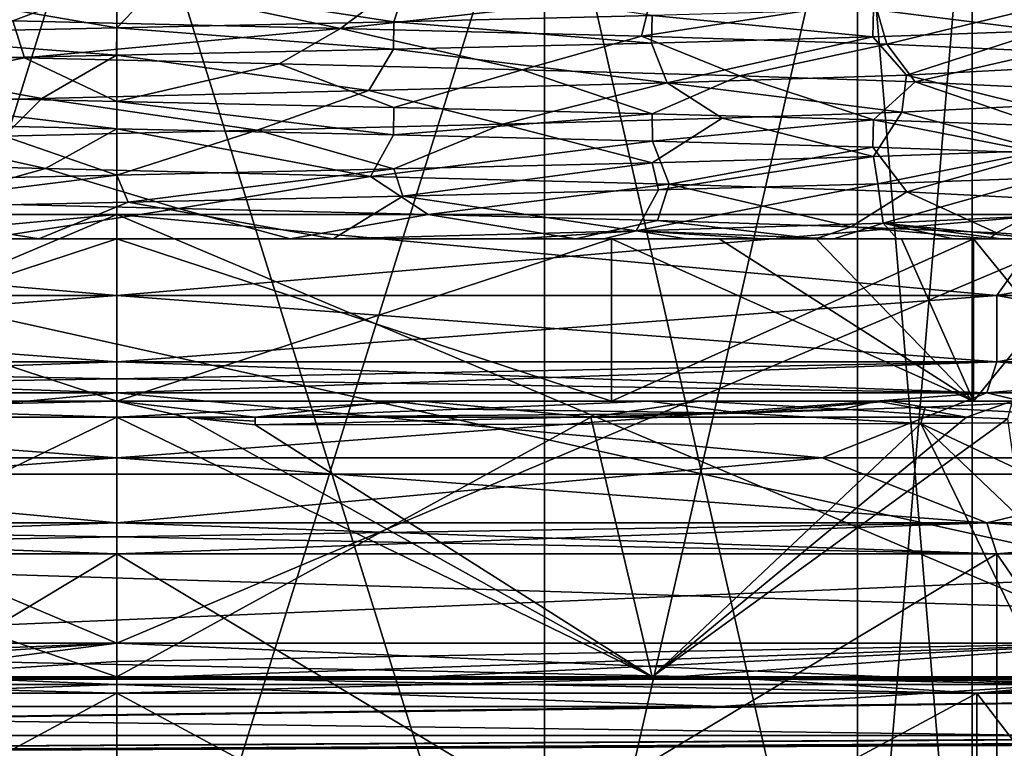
# Model space of a CAD drawing. Header units: metres. Extents: x -205 to 205, y -82 to 82.
# Tile 328 of 426: x 130 to 142, y -41 to -32. Entities that reach past the tile are written whole.
import ezdxf

# ---------------------------------------------------------------- set-up
doc = ezdxf.new("R2010")
doc.units = ezdxf.units.M
doc.layers.add('solid_PRT0003', color=7, linetype='CONTINUOUS')

msp = doc.modelspace()

# ---------------------------------------------------------------- linework, layer by layer
at = {"layer": 'solid_PRT0003'}
for points in [[(0, -75), (0, 75), (200, 75)], [(200, -75), (0, -75), (200, 75)], [(88.489235, -37.5, 108.5), (173.489243, 37.5, 108.5), (88.489235, 37.5, 108.5)], [(88.489235, -37.5, 108.5), (173.489243, -37.5, 108.5), (173.489243, 37.5, 108.5)], [(172.061722, -37.5, 108.410858), (89.916756, -37.5, 108.410858), (89.916756, 37.5, 108.410858)], [(172.061722, 37.5, 108.410858), (172.061722, -37.5, 108.410858), (89.916756, 37.5, 108.410858)], [(125.714264, -45.910858, 33.636581), (125.714233, -28.985565, 33.636566), (130.989243, -28.985565, 35.049999)], [(130.989243, -45.910858, 13.95), (130.989243, -28.985565, 13.95), (125.714233, -28.985565, 15.363432)], [(130.989243, -45.910858, 13.95), (125.714233, -28.985565, 15.363432), (125.714264, -45.910858, 15.363419)], [(125.714264, -45.910858, 33.636581), (130.989243, -28.985565, 35.049999), (130.989243, -45.910858, 35.049999)], [(130.989243, -45.910858, 35.049999), (130.989243, -28.985565, 35.049999), (136.264236, -28.985565, 33.636566)], [(130.989243, -45.910858, 35.049999), (136.264236, -28.985565, 33.636566), (136.264206, -45.910858, 33.636581)], [(136.264206, -45.910858, 15.363419), (136.264236, -28.985565, 15.363432), (130.989243, -28.985565, 13.95)], [(136.264206, -45.910858, 15.363419), (130.989243, -28.985565, 13.95), (130.989243, -45.910858, 13.95)], [(136.264206, -45.910858, 33.636581), (136.264236, -28.985565, 33.636566), (140.125809, -28.985565, 29.775)], [(136.264206, -45.910858, 33.636581), (140.125809, -28.985565, 29.775), (140.125824, -45.910858, 29.774971)], [(140.125824, -45.910858, 19.225029), (136.264236, -28.985565, 15.363432), (136.264206, -45.910858, 15.363419)], [(140.125824, -45.910858, 19.225029), (140.125809, -28.985565, 19.225), (136.264236, -28.985565, 15.363432)], [(140.125824, -45.910858, 29.774971), (140.125809, -28.985565, 29.775), (141.53923, -28.985565, 24.5)], [(141.53923, -45.910858, 24.5), (141.53923, -28.985565, 24.5), (140.125809, -28.985565, 19.225)], [(140.125824, -45.910858, 19.225029), (141.53923, -45.910858, 24.5), (140.125809, -28.985565, 19.225)], [(140.125824, -45.910858, 29.774971), (141.53923, -28.985565, 24.5), (141.53923, -45.910858, 24.5)], [(129.70401, -31.912537, 12.350619), (127.580261, -31.354855, 11.747789), (130.987823, -31.43063, 11.3)], [(133.745316, -32.006844, 12.596881), (129.70401, -31.912537, 12.350619), (130.987823, -31.43063, 11.3)], [(133.745316, -32.006844, 12.596881), (130.987823, -31.43063, 11.3), (134.410751, -31.5058, 11.751146)], [(131.486572, -31.477261, 36.707851), (134.405502, -31.924608, 37.250259), (134.576492, -31.402189, 36.177925)], [(134.576492, -31.402189, 36.177925), (134.405502, -31.924608, 37.250259), (137.589294, -31.848928, 35.931499)], [(128.37735, -31.550295, 36.433857), (127.572983, -32.075806, 37.250263), (130.989243, -32.000244, 37.700001)], [(128.37735, -31.550295, 36.433857), (130.989243, -32.000244, 37.700001), (131.486572, -31.477261, 36.707851)], [(131.486572, -31.477261, 36.707851), (130.989243, -32.000244, 37.700001), (134.405502, -31.924608, 37.250259)], [(133.745316, -32.006844, 12.596881), (134.410751, -31.5058, 11.751146), (137.588135, -31.581991, 13.067825)], [(137.45871, -32.103718, 14.137208), (133.745316, -32.006844, 12.596881), (137.588135, -31.581991, 13.067825)], [(137.45871, -32.103718, 14.137208), (137.588135, -31.581991, 13.067825), (140.329224, -31.656897, 15.172376)], [(140.486755, -32.199783, 16.815599), (137.45871, -32.103718, 14.137208), (140.329224, -31.656897, 15.172376)], [(142.41687, -32.036114, 31.106749), (142.420761, -31.697821, 31.100018), (140.323151, -31.773321, 33.833702)], [(140.486755, -32.199783, 16.815599), (140.329224, -31.656897, 15.172376), (142.416336, -31.733171, 17.892321)], [(112.489235, -31.799999, 6), (112.489235, -40, 6), (149.489243, -40, 6)], [(149.489243, -31.799999, 6), (112.489235, -31.799999, 6), (149.489243, -40, 6)], [(140.312927, -32.110252, 33.843918), (140.323151, -31.773321, 33.833702), (137.589294, -31.848928, 35.931499)], [(140.312927, -32.110252, 33.843918), (142.41687, -32.036114, 31.106749), (140.323151, -31.773321, 33.833702)], [(142.473007, -32.293854, 20.327927), (140.486755, -32.199783, 16.815599), (142.416336, -31.733171, 17.892321)], [(129.849396, -32.368473, 12.336259), (126.798607, -32.294445, 13.024166), (129.70401, -31.912537, 12.350619)], [(129.849396, -32.368473, 12.336259), (129.70401, -31.912537, 12.350619), (133.745316, -32.006844, 12.596881)], [(134.402145, -32.261166, 37.25116), (134.405502, -31.924608, 37.250259), (130.989243, -32.000244, 37.700001)], [(134.402145, -32.261166, 37.25116), (137.581726, -32.187355, 35.935867), (134.405502, -31.924608, 37.250259)], [(137.581726, -32.187355, 35.935867), (137.589294, -31.848928, 35.931499), (134.405502, -31.924608, 37.250259)], [(137.581726, -32.187355, 35.935867), (140.312927, -32.110252, 33.843918), (137.589294, -31.848928, 35.931499)], [(130.982483, -32.338478, 37.699997), (130.989243, -32.000244, 37.700001), (127.572983, -32.075806, 37.250263)], [(132.991547, -32.443092, 12.447803), (129.849396, -32.368473, 12.336259), (133.745316, -32.006844, 12.596881)], [(130.982483, -32.338478, 37.699997), (134.402145, -32.261166, 37.25116), (130.989243, -32.000244, 37.700001)], [(135.987305, -32.516933, 13.352447), (132.991547, -32.443092, 12.447803), (133.745316, -32.006844, 12.596881)], [(135.987305, -32.516933, 13.352447), (133.745316, -32.006844, 12.596881), (137.45871, -32.103718, 14.137208)], [(140.72966, -32.582081, 31.87616), (142.41687, -32.036114, 31.106749), (140.312927, -32.110252, 33.843918)], [(140.72966, -32.582081, 31.87616), (142.600067, -32.486832, 28.299412), (142.41687, -32.036114, 31.106749)], [(127.567184, -32.412399, 37.248711), (130.982483, -32.338478, 37.699997), (127.572983, -32.075806, 37.250263)], [(138.667984, -32.592052, 14.996891), (135.987305, -32.516933, 13.352447), (137.45871, -32.103718, 14.137208)], [(138.667984, -32.592052, 14.996891), (137.45871, -32.103718, 14.137208), (140.486755, -32.199783, 16.815599)], [(137.777557, -32.679829, 34.657295), (140.312927, -32.110252, 33.843918), (137.581726, -32.187355, 35.935867)], [(137.777557, -32.679829, 34.657295), (140.72966, -32.582081, 31.87616), (140.312927, -32.110252, 33.843918)], [(129.849396, -32.368473, 12.336259), (127.572968, -32.831619, 11.749742), (126.798607, -32.294445, 13.024166)], [(134.097534, -32.774513, 36.314423), (134.402145, -32.261166, 37.25116), (130.982483, -32.338478, 37.699997)], [(134.097534, -32.774513, 36.314423), (137.777557, -32.679829, 34.657295), (134.402145, -32.261166, 37.25116)], [(137.777557, -32.679829, 34.657295), (137.581726, -32.187355, 35.935867), (134.402145, -32.261166, 37.25116)], [(140.835754, -32.665871, 17.268919), (138.667984, -32.592052, 14.996891), (140.486755, -32.199783, 16.815599)], [(140.835754, -32.665871, 17.268919), (140.486755, -32.199783, 16.815599), (142.473007, -32.293854, 20.327927)], [(142.356461, -32.741123, 20.020506), (140.835754, -32.665871, 17.268919), (142.473007, -32.293854, 20.327927)], [(126.115158, -32.967506, 35.702805), (130.062393, -32.871185, 36.682831), (127.567184, -32.412399, 37.248711)], [(130.062393, -32.871185, 36.682831), (130.982483, -32.338478, 37.699997), (127.567184, -32.412399, 37.248711)], [(129.849396, -32.368473, 12.336259), (130.989227, -32.907246, 11.3), (127.572968, -32.831619, 11.749742)], [(132.991547, -32.443092, 12.447803), (130.989227, -32.907246, 11.3), (129.849396, -32.368473, 12.336259)], [(130.062393, -32.871185, 36.682831), (134.097534, -32.774513, 36.314423), (130.982483, -32.338478, 37.699997)], [(132.991547, -32.443092, 12.447803), (134.405487, -32.9828, 11.749737), (130.989227, -32.907246, 11.3)], [(135.987305, -32.516933, 13.352447), (134.405487, -32.9828, 11.749737), (132.991547, -32.443092, 12.447803)], [(135.987305, -32.516933, 13.352447), (137.589294, -33.0583, 13.068496), (134.405487, -32.9828, 11.749737)], [(138.667984, -32.592052, 14.996891), (137.589294, -33.0583, 13.068496), (135.987305, -32.516933, 13.352447)], [(142.249893, -32.963512, 29.23658), (142.600067, -32.486832, 28.299412), (140.72966, -32.582081, 31.87616)], [(138.667984, -32.592052, 14.996891), (140.323166, -33.133827, 15.166305), (137.589294, -33.0583, 13.068496)], [(140.671509, -33.038967, 31.952236), (140.72966, -32.582081, 31.87616), (137.777557, -32.679829, 34.657295)], [(140.835754, -32.665871, 17.268919), (140.323166, -33.133827, 15.166305), (138.667984, -32.592052, 14.996891)], [(140.835754, -32.665871, 17.268919), (142.420761, -33.20945, 17.89999), (140.323166, -33.133827, 15.166305)], [(140.671509, -33.038967, 31.952236), (142.249893, -32.963512, 29.23658), (140.72966, -32.582081, 31.87616)], [(142.356461, -32.741123, 20.020506), (142.420761, -33.20945, 17.89999), (140.835754, -32.665871, 17.268919)], [(132.719284, -33.261082, 36.593395), (134.097534, -32.774513, 36.314423), (130.062393, -32.871185, 36.682831)], [(132.719284, -33.261082, 36.593395), (135.746506, -33.187466, 35.753742), (134.097534, -32.774513, 36.314423)], [(135.746506, -33.187466, 35.753742), (137.777557, -32.679829, 34.657295), (134.097534, -32.774513, 36.314423)], [(135.746506, -33.187466, 35.753742), (138.453323, -33.1124, 34.170925), (137.777557, -32.679829, 34.657295)], [(138.453323, -33.1124, 34.170925), (140.671509, -33.038967, 31.952236), (137.777557, -32.679829, 34.657295)], [(129.596771, -33.33572, 36.638077), (130.062393, -32.871185, 36.682831), (126.115158, -32.967506, 35.702805)], [(130.98764, -33.244404, 11.3), (127.562485, -33.168484, 11.752555), (127.572968, -32.831619, 11.749742)], [(130.98764, -33.244404, 11.3), (127.572968, -32.831619, 11.749742), (130.989227, -32.907246, 11.3)], [(129.596771, -33.33572, 36.638077), (132.719284, -33.261082, 36.593395), (130.062393, -32.871185, 36.682831)], [(134.399048, -33.319916, 11.748012), (130.98764, -33.244404, 11.3), (130.989227, -32.907246, 11.3)], [(134.399048, -33.319916, 11.748012), (130.989227, -32.907246, 11.3), (134.405487, -32.9828, 11.749737)], [(134.399048, -33.319916, 11.748012), (134.405487, -32.9828, 11.749737), (137.589294, -33.0583, 13.068496)], [(140.671509, -33.038967, 31.952236), (142.420761, -33.511799, 31.100018), (142.249893, -32.963512, 29.23658)], [(137.594055, -33.395546, 13.071251), (134.399048, -33.319916, 11.748012), (137.589294, -33.0583, 13.068496)], [(135.746506, -33.187466, 35.753742), (137.589294, -33.662949, 35.931503), (138.453323, -33.1124, 34.170925)], [(137.594055, -33.395546, 13.071251), (137.589294, -33.0583, 13.068496), (140.323166, -33.133827, 15.166305)], [(138.453323, -33.1124, 34.170925), (137.589294, -33.662949, 35.931503), (140.323151, -33.587318, 33.833702)], [(140.312973, -33.471119, 15.156124), (137.594055, -33.395546, 13.071251), (140.323166, -33.133827, 15.166305)], [(138.453323, -33.1124, 34.170925), (140.323151, -33.587318, 33.833702), (140.671509, -33.038967, 31.952236)], [(142.41922, -33.546345, 17.897327), (140.312973, -33.471119, 15.156124), (140.323166, -33.133827, 15.166305)], [(140.671509, -33.038967, 31.952236), (140.323151, -33.587318, 33.833702), (142.420761, -33.511799, 31.100018)], [(142.41922, -33.546345, 17.897327), (140.323166, -33.133827, 15.166305), (142.420761, -33.20945, 17.89999)], [(130.108688, -33.734745, 12.314536), (126.185829, -33.640736, 13.267649), (127.562485, -33.168484, 11.752555)], [(130.108688, -33.734745, 12.314536), (127.562485, -33.168484, 11.752555), (130.98764, -33.244404, 11.3)], [(129.596771, -33.33572, 36.638077), (130.989243, -33.814247, 37.700001), (132.719284, -33.261082, 36.593395)], [(134.115555, -33.830494, 12.688782), (130.108688, -33.734745, 12.314536), (130.98764, -33.244404, 11.3)], [(134.115555, -33.830494, 12.688782), (130.98764, -33.244404, 11.3), (134.399048, -33.319916, 11.748012)], [(132.719284, -33.261082, 36.593395), (130.989243, -33.814247, 37.700001), (134.405502, -33.738628, 37.250259)], [(132.719284, -33.261082, 36.593395), (134.405502, -33.738628, 37.250259), (135.746506, -33.187466, 35.753742)], [(135.746506, -33.187466, 35.753742), (134.405502, -33.738628, 37.250259), (137.589294, -33.662949, 35.931503)], [(129.596771, -33.33572, 36.638077), (127.572975, -33.88979, 37.250259), (130.989243, -33.814247, 37.700001)], [(134.115555, -33.830494, 12.688782), (134.399048, -33.319916, 11.748012), (137.594055, -33.395546, 13.071251)], [(137.798798, -33.927647, 14.357483), (134.115555, -33.830494, 12.688782), (137.594055, -33.395546, 13.071251)], [(137.798798, -33.927647, 14.357483), (137.594055, -33.395546, 13.071251), (140.312973, -33.471119, 15.156124)], [(140.733109, -34.022102, 17.130375), (137.798798, -33.927647, 14.357483), (140.312973, -33.471119, 15.156124)], [(140.733109, -34.022102, 17.130375), (140.312973, -33.471119, 15.156124), (142.41922, -33.546345, 17.897327)], [(140.374527, -33.92387, 33.782047), (142.420761, -33.511799, 31.100018), (140.323151, -33.587318, 33.833702)], [(140.374527, -33.92387, 33.782047), (142.440018, -33.84763, 31.066559), (142.420761, -33.511799, 31.100018)], [(128.619232, -34.153622, 12.513922), (126.185829, -33.640736, 13.267649), (130.108688, -33.734745, 12.314536)], [(137.670868, -33.997482, 35.884014), (140.323151, -33.587318, 33.833702), (137.589294, -33.662949, 35.931503)], [(137.670868, -33.997482, 35.884014), (140.374527, -33.92387, 33.782047), (140.323151, -33.587318, 33.833702)], [(142.607849, -34.119068, 20.719742), (140.733109, -34.022102, 17.130375), (142.41922, -33.546345, 17.897327)], [(131.749985, -34.227093, 12.307425), (128.619232, -34.153622, 12.513922), (130.108688, -33.734745, 12.314536)], [(131.749985, -34.227093, 12.307425), (130.108688, -33.734745, 12.314536), (134.115555, -33.830494, 12.688782)], [(131.125656, -34.147682, 37.699295), (134.405502, -33.738628, 37.250259), (130.989243, -33.814247, 37.700001)], [(131.125656, -34.147682, 37.699295), (134.517197, -34.074196, 37.219807), (134.405502, -33.738628, 37.250259)], [(134.517197, -34.074196, 37.219807), (137.589294, -33.662949, 35.931503), (134.405502, -33.738628, 37.250259)], [(134.517197, -34.074196, 37.219807), (137.670868, -33.997482, 35.884014), (137.589294, -33.662949, 35.931503)], [(127.728485, -34.224403, 37.290916), (130.989243, -33.814247, 37.700001), (127.572975, -33.88979, 37.250259)], [(127.728485, -34.224403, 37.290916), (131.125656, -34.147682, 37.699295), (130.989243, -33.814247, 37.700001)], [(134.826553, -34.302345, 12.900087), (131.749985, -34.227093, 12.307425), (134.115555, -33.830494, 12.688782)], [(134.826553, -34.302345, 12.900087), (134.115555, -33.830494, 12.688782), (137.798798, -33.927647, 14.357483)], [(140.441956, -34.40789, 32.241421), (142.440018, -33.84763, 31.066559), (140.374527, -33.92387, 33.782047)], [(140.441956, -34.40789, 32.241421), (142.455704, -34.311371, 28.715206), (142.440018, -33.84763, 31.066559)], [(137.39447, -34.503281, 34.903049), (137.670868, -33.997482, 35.884014), (134.517197, -34.074196, 37.219807)], [(137.657715, -34.375839, 14.264253), (134.826553, -34.302345, 12.900087), (137.798798, -33.927647, 14.357483)], [(137.39447, -34.503281, 34.903049), (140.374527, -33.92387, 33.782047), (137.670868, -33.997482, 35.884014)], [(137.39447, -34.503281, 34.903049), (140.441956, -34.40789, 32.241421), (140.374527, -33.92387, 33.782047)], [(140.046509, -34.450958, 16.299755), (137.657715, -34.375839, 14.264253), (137.798798, -33.927647, 14.357483)], [(140.046509, -34.450958, 16.299755), (137.798798, -33.927647, 14.357483), (140.733109, -34.022102, 17.130375)], [(133.656433, -34.599926, 36.423496), (134.517197, -34.074196, 37.219807), (131.125656, -34.147682, 37.699295)], [(133.656433, -34.599926, 36.423496), (137.39447, -34.503281, 34.903049), (134.517197, -34.074196, 37.219807)], [(141.838333, -34.5247, 18.883907), (140.046509, -34.450958, 16.299755), (140.733109, -34.022102, 17.130375)], [(141.838333, -34.5247, 18.883907), (140.733109, -34.022102, 17.130375), (142.607849, -34.119068, 20.719742)], [(142.912735, -34.599926, 21.832804), (141.838333, -34.5247, 18.883907), (142.607849, -34.119068, 20.719742)], [(126.416275, -34.599926, 36.182625), (130.024216, -34.599926, 36.843487), (127.728485, -34.224403, 37.290916)], [(130.024216, -34.599926, 36.843487), (131.125656, -34.147682, 37.699295), (127.728485, -34.224403, 37.290916)], [(129.340012, -34.599926, 11.56713), (128.619232, -34.153622, 12.513922), (131.749985, -34.227093, 12.307425)], [(129.340012, -34.599926, 11.56713), (131.749985, -34.227093, 12.307425), (133.124405, -34.599926, 11.803398)], [(130.024216, -34.599926, 36.843487), (133.656433, -34.599926, 36.423496), (131.125656, -34.147682, 37.699295)], [(133.124405, -34.599926, 11.803398), (131.749985, -34.227093, 12.307425), (134.826553, -34.302345, 12.900087)], [(118.473389, -34.299999, 11.984265), (130.989243, -34.299999, 6.8), (118.473442, -39.58485, 11.98421)], [(130.989243, -34.299999, 8.15), (130.989243, -34.299999, 6.8), (118.473389, -34.299999, 11.984265)], [(119.428017, -34.299999, 12.938831), (130.989243, -34.299999, 8.15), (118.473389, -34.299999, 11.984265)], [(118.473404, -34.299999, 37.015751), (118.473442, -39.58485, 37.015789), (130.989243, -39.58485, 42.200001)], [(118.473404, -34.299999, 37.015751), (130.989243, -39.58485, 42.200001), (130.989243, -34.299999, 42.200001)], [(119.428017, -34.299999, 36.061169), (118.473404, -34.299999, 37.015751), (130.989243, -34.299999, 42.200001)], [(130.989243, -34.299999, 6.8), (130.989243, -39.58485, 6.8), (118.473442, -39.58485, 11.98421)], [(119.428017, -34.299999, 36.061169), (130.989243, -34.299999, 42.200001), (130.989243, -34.299999, 40.849998)], [(120.135155, -35.299999, 35.354095), (119.428017, -34.299999, 36.061169), (130.989243, -34.299999, 40.849998)], [(130.989243, -35.299999, 9.15), (130.989243, -34.299999, 8.15), (119.428017, -34.299999, 12.938831)], [(120.135155, -35.299999, 13.645904), (130.989243, -35.299999, 9.15), (119.428017, -34.299999, 12.938831)], [(130.989243, -35.299999, 39.849998), (120.135155, -35.299999, 35.354095), (130.989243, -34.299999, 40.849998)], [(143.505066, -34.299999, 11.98425), (143.50502, -39.58485, 11.98421), (130.989243, -39.58485, 6.8)], [(130.989243, -34.299999, 6.8), (143.505066, -34.299999, 11.98425), (130.989243, -39.58485, 6.8)], [(130.989243, -34.299999, 42.200001), (130.989243, -39.58485, 42.200001), (143.50502, -39.58485, 37.015789)], [(143.505081, -34.299999, 37.015736), (130.989243, -34.299999, 42.200001), (143.50502, -39.58485, 37.015789)], [(130.989243, -34.299999, 40.849998), (130.989243, -34.299999, 42.200001), (143.505081, -34.299999, 37.015736)], [(142.550461, -34.299999, 36.061169), (130.989243, -34.299999, 40.849998), (143.505081, -34.299999, 37.015736)], [(142.550461, -34.299999, 12.938831), (143.505066, -34.299999, 11.98425), (130.989243, -34.299999, 6.8)], [(130.989243, -34.299999, 8.15), (142.550461, -34.299999, 12.938831), (130.989243, -34.299999, 6.8)], [(130.989243, -35.299999, 39.849998), (130.989243, -34.299999, 40.849998), (142.550461, -34.299999, 36.061169)], [(141.843323, -35.299999, 35.354095), (130.989243, -35.299999, 39.849998), (142.550461, -34.299999, 36.061169)], [(141.843323, -35.299999, 13.645904), (142.550461, -34.299999, 12.938831), (130.989243, -34.299999, 8.15)], [(141.843323, -35.299999, 13.645904), (130.989243, -34.299999, 8.15), (130.989243, -35.299999, 9.15)], [(133.124405, -34.599926, 11.803398), (134.826553, -34.302345, 12.900087), (136.645264, -34.599926, 13.116133)], [(136.645264, -34.599926, 13.116133), (134.826553, -34.302345, 12.900087), (137.657715, -34.375839, 14.264253)], [(142.384598, -34.599926, 28.903423), (142.455704, -34.311371, 28.715206), (140.441956, -34.40789, 32.241421)], [(141.843323, -35.299999, 35.354095), (142.550461, -34.299999, 36.061169), (147.339233, -34.299999, 24.5)], [(141.843323, -35.299999, 35.354095), (147.339233, -34.299999, 24.5), (146.339233, -35.299999, 24.5)], [(146.339233, -35.299999, 24.5), (142.550461, -34.299999, 12.938831), (141.843323, -35.299999, 13.645904)], [(136.645264, -34.599926, 13.116133), (137.657715, -34.375839, 14.264253), (139.604095, -34.599926, 15.377248)], [(139.831009, -34.599926, 32.931564), (140.441956, -34.40789, 32.241421), (137.39447, -34.503281, 34.903049)], [(139.604095, -34.599926, 15.377248), (137.657715, -34.375839, 14.264253), (140.046509, -34.450958, 16.299755)], [(139.604095, -34.599926, 15.377248), (140.046509, -34.450958, 16.299755), (141.750244, -34.599926, 18.372908)], [(139.831009, -34.599926, 32.931564), (140.615021, -34.599926, 32.025101), (140.441956, -34.40789, 32.241421)], [(141.750244, -34.599926, 18.372908), (140.046509, -34.450958, 16.299755), (141.838333, -34.5247, 18.883907)], [(141.896378, -34.599926, 30.00219), (142.384598, -34.599926, 28.903423), (140.441956, -34.40789, 32.241421)], [(141.30452, -34.599926, 31.046457), (141.896378, -34.599926, 30.00219), (140.441956, -34.40789, 32.241421)], [(140.615021, -34.599926, 32.025101), (141.30452, -34.599926, 31.046457), (140.441956, -34.40789, 32.241421)], [(130.989227, -34.599926, 12.3), (124.889252, -34.599926, 13.934477), (129.340012, -34.599926, 11.56713)], [(124.889252, -36.599926, 35.065525), (130.989227, -36.599926, 36.700001), (124.889275, -34.599926, 35.065536)], [(124.889275, -36.599926, 13.934464), (124.889252, -34.599926, 13.934477), (130.989227, -34.599926, 12.3)], [(124.889275, -34.599926, 35.065536), (130.989243, -34.599926, 36.700001), (126.416275, -34.599926, 36.182625)], [(130.989227, -36.599926, 36.700001), (130.989243, -34.599926, 36.700001), (124.889275, -34.599926, 35.065536)], [(130.989243, -36.599926, 12.3), (124.889275, -36.599926, 13.934464), (130.989227, -34.599926, 12.3)], [(130.989243, -34.599926, 36.700001), (130.024216, -34.599926, 36.843487), (126.416275, -34.599926, 36.182625)], [(130.989227, -34.599926, 12.3), (129.340012, -34.599926, 11.56713), (133.124405, -34.599926, 11.803398)], [(130.989243, -34.599926, 36.700001), (133.656433, -34.599926, 36.423496), (130.024216, -34.599926, 36.843487)], [(130.989227, -34.599926, 12.3), (133.124405, -34.599926, 11.803398), (136.645264, -34.599926, 13.116133)], [(137.089188, -34.599926, 13.934464), (130.989227, -34.599926, 12.3), (136.645264, -34.599926, 13.116133)], [(130.989227, -36.599926, 36.700001), (137.089188, -36.599926, 35.065536), (130.989243, -34.599926, 36.700001)], [(130.989243, -36.599926, 12.3), (130.989227, -34.599926, 12.3), (137.089188, -34.599926, 13.934464)], [(130.989243, -34.599926, 36.700001), (137.089218, -34.599926, 35.065525), (133.656433, -34.599926, 36.423496)], [(137.089188, -36.599926, 35.065536), (137.089218, -34.599926, 35.065525), (130.989243, -34.599926, 36.700001)], [(137.089218, -36.599926, 13.934477), (130.989243, -36.599926, 12.3), (137.089188, -34.599926, 13.934464)], [(135.922379, -34.599926, 35.677975), (137.39447, -34.503281, 34.903049), (133.656433, -34.599926, 36.423496)], [(137.089218, -34.599926, 35.065525), (135.922379, -34.599926, 35.677975), (133.656433, -34.599926, 36.423496)], [(135.922379, -34.599926, 35.677975), (136.994385, -34.599926, 35.139515), (137.39447, -34.503281, 34.903049)], [(137.089218, -34.599926, 35.065525), (136.994385, -34.599926, 35.139515), (135.922379, -34.599926, 35.677975)], [(137.089188, -34.599926, 13.934464), (136.645264, -34.599926, 13.116133), (139.604095, -34.599926, 15.377248)], [(136.994385, -34.599926, 35.139515), (138.010071, -34.599926, 34.497318), (137.39447, -34.503281, 34.903049)], [(137.089218, -34.599926, 35.065525), (138.010071, -34.599926, 34.497318), (136.994385, -34.599926, 35.139515)], [(141.554703, -34.599926, 18.399931), (137.089188, -34.599926, 13.934464), (139.604095, -34.599926, 15.377248)], [(137.089188, -36.599926, 35.065536), (141.554703, -36.599926, 30.600069), (137.089218, -34.599926, 35.065525)], [(137.089218, -36.599926, 13.934477), (137.089188, -34.599926, 13.934464), (141.554703, -34.599926, 18.399931)], [(137.089218, -34.599926, 35.065525), (138.416229, -34.599926, 34.178829), (138.010071, -34.599926, 34.497318)], [(141.554703, -36.599926, 30.600069), (138.416229, -34.599926, 34.178829), (137.089218, -34.599926, 35.065525)], [(141.554703, -36.599926, 18.399952), (137.089218, -36.599926, 13.934477), (141.554703, -34.599926, 18.399931)], [(138.959244, -34.599926, 33.75856), (139.831009, -34.599926, 32.931564), (137.39447, -34.503281, 34.903049)], [(138.010071, -34.599926, 34.497318), (138.959244, -34.599926, 33.75856), (137.39447, -34.503281, 34.903049)], [(138.416229, -34.599926, 34.178829), (138.959244, -34.599926, 33.75856), (138.010071, -34.599926, 34.497318)], [(138.416229, -34.599926, 34.178829), (139.616058, -34.599926, 33.126587), (138.959244, -34.599926, 33.75856)], [(141.554703, -36.599926, 30.600069), (139.616058, -34.599926, 33.126587), (138.416229, -34.599926, 34.178829)], [(139.616058, -34.599926, 33.126587), (139.831009, -34.599926, 32.931564), (138.959244, -34.599926, 33.75856)], [(141.554703, -34.599926, 18.399931), (139.604095, -34.599926, 15.377248), (141.750244, -34.599926, 18.372908)], [(139.616058, -34.599926, 33.126587), (140.668167, -34.599926, 31.926868), (139.831009, -34.599926, 32.931564)], [(141.554703, -36.599926, 30.600069), (140.668167, -34.599926, 31.926868), (139.616058, -34.599926, 33.126587)], [(140.668167, -34.599926, 31.926868), (140.615021, -34.599926, 32.025101), (139.831009, -34.599926, 32.931564)], [(140.668167, -34.599926, 31.926868), (141.30452, -34.599926, 31.046457), (140.615021, -34.599926, 32.025101)], [(140.668167, -34.599926, 31.926868), (141.554703, -34.599926, 30.600048), (141.30452, -34.599926, 31.046457)], [(141.554703, -36.599926, 30.600069), (141.554703, -34.599926, 30.600048), (140.668167, -34.599926, 31.926868)], [(141.554703, -34.599926, 30.600048), (141.896378, -34.599926, 30.00219), (141.30452, -34.599926, 31.046457)], [(141.554703, -34.599926, 18.399931), (141.750244, -34.599926, 18.372908), (142.912735, -34.599926, 21.832804)], [(141.554703, -34.599926, 18.399931), (142.912735, -34.599926, 21.832804), (143.18924, -34.599926, 24.5)], [(141.554703, -34.599926, 30.600048), (142.260529, -34.599926, 29.1688), (141.896378, -34.599926, 30.00219)], [(141.554703, -36.599926, 18.399952), (141.554703, -34.599926, 18.399931), (143.18924, -34.599926, 24.5)], [(141.554703, -36.599926, 18.399952), (143.18924, -34.599926, 24.5), (143.18924, -36.599926, 24.5)], [(143.18924, -36.599926, 24.5), (142.260529, -34.599926, 29.1688), (141.554703, -34.599926, 30.600048)], [(141.554703, -36.599926, 30.600069), (143.18924, -36.599926, 24.5), (141.554703, -34.599926, 30.600048)], [(141.750244, -34.599926, 18.372908), (141.838333, -34.5247, 18.883907), (142.912735, -34.599926, 21.832804)], [(142.260529, -34.599926, 29.1688), (142.384598, -34.599926, 28.903423), (141.896378, -34.599926, 30.00219)], [(120.135147, -36.115726, 13.645911), (130.989243, -36.115726, 9.15), (120.135155, -35.299999, 13.645904)], [(120.135147, -36.115726, 35.354088), (120.135155, -35.299999, 35.354095), (130.989243, -35.299999, 39.849998)], [(130.989243, -36.115726, 39.849998), (120.135147, -36.115726, 35.354088), (130.989243, -35.299999, 39.849998)], [(130.989243, -36.115726, 9.15), (130.989243, -35.299999, 9.15), (120.135155, -35.299999, 13.645904)], [(141.843323, -36.115726, 13.645911), (130.989243, -35.299999, 9.15), (130.989243, -36.115726, 9.15)], [(141.843323, -35.299999, 13.645904), (130.989243, -35.299999, 9.15), (141.843323, -36.115726, 13.645911)], [(141.843323, -35.299999, 35.354095), (130.989243, -36.115726, 39.849998), (130.989243, -35.299999, 39.849998)], [(141.843323, -35.299999, 35.354095), (141.843323, -36.115726, 35.354088), (130.989243, -36.115726, 39.849998)], [(146.339233, -35.299999, 24.5), (146.339233, -36.115726, 24.5), (141.843323, -36.115726, 35.354088)], [(141.843323, -35.299999, 35.354095), (146.339233, -35.299999, 24.5), (141.843323, -36.115726, 35.354088)], [(141.843323, -35.299999, 13.645904), (141.843323, -36.115726, 13.645911), (146.339233, -36.115726, 24.5)], [(146.339233, -35.299999, 24.5), (141.843323, -35.299999, 13.645904), (146.339233, -36.115726, 24.5)], [(130.989243, -36.326332, 9.196519), (130.989243, -36.115726, 9.15), (120.135147, -36.115726, 13.645911)], [(130.989243, -36.326332, 9.196519), (120.135147, -36.115726, 13.645911), (130.989243, -36.497753, 9.327419)], [(120.260597, -36.497753, 13.771365), (130.989243, -36.497753, 9.327419), (120.135147, -36.115726, 13.645911)], [(120.260597, -36.497753, 35.228634), (120.135147, -36.115726, 35.354088), (130.989243, -36.115726, 39.849998)], [(120.260597, -36.497753, 35.228634), (130.989243, -36.115726, 39.849998), (130.989243, -36.326332, 39.803482)], [(141.717865, -36.497753, 13.771365), (141.843323, -36.115726, 13.645911), (130.989243, -36.115726, 9.15)], [(130.989243, -36.326332, 9.196519), (141.717865, -36.497753, 13.771365), (130.989243, -36.115726, 9.15)], [(130.989243, -36.326332, 39.803482), (130.989243, -36.115726, 39.849998), (141.843323, -36.115726, 35.354088)], [(141.717865, -36.497753, 35.228634), (130.989243, -36.497753, 39.672581), (141.843323, -36.115726, 35.354088)], [(130.989243, -36.326332, 39.803482), (141.843323, -36.115726, 35.354088), (130.989243, -36.497753, 39.672581)], [(141.717865, -36.497753, 35.228634), (141.843323, -36.115726, 35.354088), (146.339233, -36.115726, 24.5)], [(146.161819, -36.497753, 24.5), (141.717865, -36.497753, 35.228634), (146.339233, -36.115726, 24.5)], [(141.717865, -36.497753, 13.771365), (146.161819, -36.497753, 24.5), (141.843323, -36.115726, 13.645911)], [(146.161819, -36.497753, 24.5), (146.339233, -36.115726, 24.5), (141.843323, -36.115726, 13.645911)], [(120.260597, -36.497753, 35.228634), (130.989243, -36.326332, 39.803482), (130.989243, -36.497753, 39.672581)], [(130.989243, -36.326332, 9.196519), (130.989243, -36.497753, 9.327419), (141.717865, -36.497753, 13.771365)], [(122.290016, -37.299999, 36.47345), (120.260597, -36.497753, 35.228634), (130.989243, -36.497753, 39.672581)], [(130.989243, -37.299999, 9.7), (130.989243, -36.497753, 9.327419), (120.260597, -36.497753, 13.771365)], [(130.989243, -37.299999, 9.7), (120.260597, -36.497753, 13.771365), (122.290016, -37.299999, 12.526548)], [(122.290016, -37.299999, 36.47345), (130.989243, -36.497753, 39.672581), (130.989243, -37.299999, 39.299999)], [(130.989243, -37.299999, 39.299999), (130.989243, -36.497753, 39.672581), (141.717865, -36.497753, 35.228634)], [(139.688461, -37.299999, 36.47345), (130.989243, -37.299999, 39.299999), (141.717865, -36.497753, 35.228634)], [(139.688461, -37.299999, 12.526548), (141.717865, -36.497753, 13.771365), (130.989243, -36.497753, 9.327419)], [(139.688461, -37.299999, 12.526548), (130.989243, -36.497753, 9.327419), (130.989243, -37.299999, 9.7)], [(139.688461, -37.299999, 36.47345), (141.717865, -36.497753, 35.228634), (145.064865, -37.299999, 29.073452)], [(145.064865, -37.299999, 19.926548), (141.717865, -36.497753, 13.771365), (139.688461, -37.299999, 12.526548)], [(145.064865, -37.299999, 29.073452), (141.717865, -36.497753, 35.228634), (146.161819, -36.497753, 24.5)], [(145.064865, -37.299999, 19.926548), (146.161819, -36.497753, 24.5), (141.717865, -36.497753, 13.771365)], [(130.989243, -36.599926, 11.5), (130.989243, -36.799927, 11.3), (121.655426, -36.799927, 15.16619)], [(130.989243, -36.599926, 11.5), (121.655426, -36.799927, 15.16619), (124.489159, -36.599926, 13.241721)], [(124.489182, -36.599926, 35.758289), (121.655426, -36.799927, 33.833809), (130.989243, -36.799927, 37.700001)], [(124.489159, -36.599926, 13.241721), (124.889275, -36.599926, 13.934464), (130.989243, -36.599926, 12.3)], [(130.989243, -36.599926, 11.5), (124.489159, -36.599926, 13.241721), (130.989243, -36.599926, 12.3)], [(124.489182, -36.599926, 35.758289), (130.989243, -36.799927, 37.700001), (130.989243, -36.599926, 37.5)], [(124.489182, -36.599926, 35.758289), (130.989227, -36.599926, 36.700001), (124.889252, -36.599926, 35.065525)], [(124.489182, -36.599926, 35.758289), (130.989243, -36.599926, 37.5), (130.989227, -36.599926, 36.700001)], [(137.554031, -36.599926, 35.720451), (137.089188, -36.599926, 35.065536), (130.989227, -36.599926, 36.700001)], [(134.394638, -36.599926, 37.046043), (137.554031, -36.599926, 35.720451), (130.989227, -36.599926, 36.700001)], [(130.989243, -36.599926, 37.5), (134.394638, -36.599926, 37.046043), (130.989227, -36.599926, 36.700001)], [(134.744247, -36.599926, 12.05412), (136.834732, -36.799927, 12.664874), (130.989243, -36.799927, 11.3)], [(134.744247, -36.599926, 12.05412), (130.989243, -36.799927, 11.3), (130.989243, -36.599926, 11.5)], [(130.989243, -36.599926, 37.5), (130.989243, -36.799927, 37.700001), (131.844254, -36.799927, 37.672279)], [(130.989243, -36.599926, 37.5), (131.844254, -36.799927, 37.672279), (132.695663, -36.799927, 37.589237)], [(130.989243, -36.599926, 37.5), (132.695663, -36.799927, 37.589237), (134.394638, -36.599926, 37.046043)], [(138.169449, -36.599926, 13.662945), (130.989243, -36.599926, 12.3), (137.089218, -36.599926, 13.934477)], [(134.744247, -36.599926, 12.05412), (130.989243, -36.599926, 11.5), (130.989243, -36.599926, 12.3)], [(138.169449, -36.599926, 13.662945), (134.744247, -36.599926, 12.05412), (130.989243, -36.599926, 12.3)], [(135.216507, -36.697716, 36.896866), (134.394638, -36.599926, 37.046043), (132.695663, -36.799927, 37.589237)], [(135.216507, -36.697716, 36.896866), (137.554031, -36.599926, 35.720451), (134.394638, -36.599926, 37.046043)], [(138.169449, -36.599926, 13.662945), (136.834732, -36.799927, 12.664874), (134.744247, -36.599926, 12.05412)], [(138.689301, -36.747124, 34.907455), (137.554031, -36.599926, 35.720451), (135.216507, -36.697716, 36.896866)], [(139.937317, -36.700043, 14.932082), (136.834732, -36.799927, 12.664874), (138.169449, -36.599926, 13.662945)], [(140.520538, -36.599926, 33.110043), (141.554703, -36.599926, 30.600069), (137.089188, -36.599926, 35.065536)], [(140.520538, -36.599926, 33.110043), (137.089188, -36.599926, 35.065536), (137.554031, -36.599926, 35.720451)], [(140.362823, -36.599926, 15.677966), (137.089218, -36.599926, 13.934477), (141.554703, -36.599926, 18.399952)], [(140.362823, -36.599926, 15.677966), (138.169449, -36.599926, 13.662945), (137.089218, -36.599926, 13.934477)], [(138.689301, -36.747124, 34.907455), (140.520538, -36.599926, 33.110043), (137.554031, -36.599926, 35.720451)], [(139.937317, -36.700043, 14.932082), (138.169449, -36.599926, 13.662945), (140.362823, -36.599926, 15.677966)], [(140.960068, -36.67345, 32.552483), (140.520538, -36.599926, 33.110043), (138.689301, -36.747124, 34.907455)], [(140.960068, -36.67345, 32.552483), (138.689301, -36.747124, 34.907455), (140.904922, -36.874393, 33.213169)], [(139.937317, -36.700043, 14.932082), (140.362823, -36.599926, 15.677966), (141.470276, -36.799927, 16.475803)], [(142.033478, -36.599926, 18.143045), (141.470276, -36.799927, 16.475803), (140.362823, -36.599926, 15.677966)], [(142.033478, -36.599926, 18.143045), (140.362823, -36.599926, 15.677966), (141.554703, -36.599926, 18.399952)], [(140.520538, -36.599926, 33.110043), (142.555237, -36.599926, 29.726032), (141.554703, -36.599926, 30.600069)], [(140.960068, -36.67345, 32.552483), (142.555237, -36.599926, 29.726032), (140.520538, -36.599926, 33.110043)], [(140.960068, -36.67345, 32.552483), (140.904922, -36.874393, 33.213169), (144.18924, -36.852589, 24.5)], [(140.960068, -36.67345, 32.552483), (144.18924, -36.852589, 24.5), (142.555237, -36.599926, 29.726032)], [(142.033478, -36.599926, 18.143045), (141.973465, -36.819141, 17.179699), (141.470276, -36.799927, 16.475803)], [(142.555237, -36.599926, 29.726032), (143.18924, -36.599926, 24.5), (141.554703, -36.599926, 30.600069)], [(143.690964, -36.599926, 23.871048), (141.554703, -36.599926, 18.399952), (143.18924, -36.599926, 24.5)], [(143.690964, -36.599926, 23.871048), (142.033478, -36.599926, 18.143045), (141.554703, -36.599926, 18.399952)], [(124.389229, -39.999924, 13.068464), (121.655426, -36.799927, 15.16619), (130.989243, -36.799927, 11.3)], [(121.655426, -36.799927, 33.833809), (130.989227, -39.999924, 37.699989), (130.989243, -36.799927, 37.700001)], [(121.655426, -36.799927, 33.833809), (124.389214, -39.999924, 35.931526), (130.989227, -39.999924, 37.699989)], [(130.989243, -39.999924, 11.300011), (124.389229, -39.999924, 13.068464), (130.989243, -36.799927, 11.3)], [(130.989227, -39.999924, 37.699989), (137.589233, -39.999924, 35.931538), (130.989243, -36.799927, 37.700001)], [(136.834732, -36.799927, 12.664874), (130.989243, -39.999924, 11.300011), (130.989243, -36.799927, 11.3)], [(136.834732, -36.799927, 12.664874), (137.589264, -39.999924, 13.068476), (130.989243, -39.999924, 11.300011)], [(137.589233, -39.999924, 35.931538), (131.844254, -36.799927, 37.672279), (130.989243, -36.799927, 37.700001)], [(132.693909, -36.847328, 37.589462), (132.695663, -36.799927, 37.589237), (131.844254, -36.799927, 37.672279)], [(132.695663, -36.892906, 37.589237), (132.693909, -36.847328, 37.589462), (131.844254, -36.799927, 37.672279)], [(137.589233, -39.999924, 35.931538), (132.695663, -36.892906, 37.589237), (131.844254, -36.799927, 37.672279)], [(132.695663, -36.892906, 37.589237), (132.695663, -36.799927, 37.589237), (132.693909, -36.847328, 37.589462)], [(138.689301, -36.747124, 34.907455), (135.216507, -36.697716, 36.896866), (132.695663, -36.799927, 37.589237)], [(138.689301, -36.747124, 34.907455), (132.695663, -36.799927, 37.589237), (132.695663, -36.892906, 37.589237)], [(138.689301, -36.747124, 34.907455), (132.695663, -36.892906, 37.589237), (140.904922, -36.874393, 33.213169)], [(139.937317, -36.700043, 14.932082), (141.470276, -36.799927, 16.475803), (136.834732, -36.799927, 12.664874)], [(136.834732, -36.799927, 12.664874), (141.470276, -36.799927, 16.475803), (137.589264, -39.999924, 13.068476)], [(141.470276, -36.799927, 16.475803), (141.973465, -36.819141, 17.179699), (137.589264, -39.999924, 13.068476)], [(137.589233, -39.999924, 35.931538), (140.904922, -36.874393, 33.213169), (132.695663, -36.892906, 37.589237)], [(137.589233, -39.999924, 35.931538), (142.420715, -39.999924, 31.10008), (140.904922, -36.874393, 33.213169)], [(141.973465, -36.819141, 17.179699), (142.420731, -39.999924, 17.89994), (137.589264, -39.999924, 13.068476)], [(140.904922, -36.874393, 33.213169), (144.18924, -38.426258, 24.5), (144.18924, -36.852589, 24.5)], [(140.904922, -36.874393, 33.213169), (144.18924, -39.999924, 24.5), (144.18924, -38.426258, 24.5)], [(142.420715, -39.999924, 31.10008), (144.18924, -39.999924, 24.5), (140.904922, -36.874393, 33.213169)], [(120.260597, -38.102249, 35.228634), (130.989243, -37.299999, 39.299999), (130.989243, -38.102249, 39.672581)], [(120.260597, -38.102249, 35.228634), (122.290016, -37.299999, 36.47345), (130.989243, -37.299999, 39.299999)], [(120.260597, -38.102249, 13.771365), (130.989243, -38.102249, 9.327419), (122.290016, -37.299999, 12.526548)], [(130.989243, -38.102249, 9.327419), (130.989243, -37.299999, 9.7), (122.290016, -37.299999, 12.526548)], [(139.688461, -37.299999, 36.47345), (130.989243, -38.102249, 39.672581), (130.989243, -37.299999, 39.299999)], [(139.688461, -37.299999, 36.47345), (141.717865, -38.102249, 35.228634), (130.989243, -38.102249, 39.672581)], [(141.717865, -38.102249, 13.771365), (130.989243, -37.299999, 9.7), (130.989243, -38.102249, 9.327419)], [(139.688461, -37.299999, 12.526548), (130.989243, -37.299999, 9.7), (141.717865, -38.102249, 13.771365)], [(139.688461, -37.299999, 36.47345), (145.064865, -37.299999, 29.073452), (141.717865, -38.102249, 35.228634)], [(145.064865, -37.299999, 19.926548), (139.688461, -37.299999, 12.526548), (141.717865, -38.102249, 13.771365)], [(145.064865, -37.299999, 29.073452), (146.161819, -38.102249, 24.5), (141.717865, -38.102249, 35.228634)], [(145.064865, -37.299999, 19.926548), (141.717865, -38.102249, 13.771365), (146.161819, -38.102249, 24.5)], [(89.953697, -41.035542, 108.5), (173.489243, -37.5, 108.5), (88.489235, -37.5, 108.5)], [(171.015366, -40.026123, 108.410858), (89.916756, -37.5, 108.410858), (172.061722, -37.5, 108.410858)], [(90.963112, -40.026123, 108.410858), (89.916756, -37.5, 108.410858), (171.015366, -40.026123, 108.410858)], [(89.953697, -41.035542, 108.5), (172.02478, -41.035538, 108.5), (173.489243, -37.5, 108.5)], [(120.135147, -38.484272, 35.354088), (120.260597, -38.102249, 35.228634), (130.989243, -38.102249, 39.672581)], [(120.135147, -38.484272, 35.354088), (130.989243, -38.102249, 39.672581), (130.989243, -38.273666, 39.803482)], [(120.135147, -38.484272, 13.645911), (130.989243, -38.484272, 9.15), (120.260597, -38.102249, 13.771365)], [(130.989243, -38.273666, 9.196519), (130.989243, -38.102249, 9.327419), (120.260597, -38.102249, 13.771365)], [(130.989243, -38.273666, 9.196519), (120.260597, -38.102249, 13.771365), (130.989243, -38.484272, 9.15)], [(130.989243, -38.273666, 39.803482), (130.989243, -38.102249, 39.672581), (141.717865, -38.102249, 35.228634)], [(141.843323, -38.484272, 13.645911), (141.717865, -38.102249, 13.771365), (130.989243, -38.102249, 9.327419)], [(130.989243, -38.273666, 9.196519), (141.843323, -38.484272, 13.645911), (130.989243, -38.102249, 9.327419)], [(141.843323, -38.484272, 35.354088), (130.989243, -38.484272, 39.849998), (141.717865, -38.102249, 35.228634)], [(130.989243, -38.273666, 39.803482), (141.717865, -38.102249, 35.228634), (130.989243, -38.484272, 39.849998)], [(141.843323, -38.484272, 35.354088), (141.717865, -38.102249, 35.228634), (146.161819, -38.102249, 24.5)], [(146.339233, -38.484272, 24.5), (146.161819, -38.102249, 24.5), (141.717865, -38.102249, 13.771365)], [(141.843323, -38.484272, 13.645911), (146.339233, -38.484272, 24.5), (141.717865, -38.102249, 13.771365)], [(146.339233, -38.484272, 24.5), (141.843323, -38.484272, 35.354088), (146.161819, -38.102249, 24.5)], [(120.135147, -38.484272, 35.354088), (130.989243, -38.273666, 39.803482), (130.989243, -38.484272, 39.849998)], [(130.989243, -38.273666, 9.196519), (130.989243, -38.484272, 9.15), (141.843323, -38.484272, 13.645911)], [(120.135155, -45, 35.354095), (120.135147, -38.484272, 35.354088), (130.989243, -38.484272, 39.849998)], [(130.989243, -45, 9.15), (130.989243, -38.484272, 9.15), (120.135147, -38.484272, 13.645911)], [(120.135155, -45, 13.645904), (130.989243, -45, 9.15), (120.135147, -38.484272, 13.645911)], [(130.989243, -45, 39.849998), (120.135155, -45, 35.354095), (130.989243, -38.484272, 39.849998)], [(130.989243, -45, 39.849998), (130.989243, -38.484272, 39.849998), (141.843323, -38.484272, 35.354088)], [(141.843323, -45, 35.354095), (130.989243, -45, 39.849998), (141.843323, -38.484272, 35.354088)], [(141.843323, -45, 13.645904), (141.843323, -38.484272, 13.645911), (130.989243, -38.484272, 9.15)], [(141.843323, -45, 13.645904), (130.989243, -38.484272, 9.15), (130.989243, -45, 9.15)], [(141.843323, -45, 35.354095), (141.843323, -38.484272, 35.354088), (146.339233, -38.484272, 24.5)], [(146.339233, -45, 24.5), (146.339233, -38.484272, 24.5), (141.843323, -38.484272, 13.645911)], [(141.843323, -45, 35.354095), (146.339233, -38.484272, 24.5), (146.339233, -45, 24.5)], [(146.339233, -45, 24.5), (141.843323, -38.484272, 13.645911), (141.843323, -45, 13.645904)], [(118.473442, -39.58485, 11.98421), (130.989243, -39.58485, 6.8), (119.618141, -40.050125, 10.786263)], [(118.473442, -39.58485, 37.015789), (119.322334, -40.093266, 37.994789), (130.989243, -40.093266, 42.33889)], [(130.989243, -39.848373, 42.235348), (118.473442, -39.58485, 37.015789), (130.989243, -40.093266, 42.33889)], [(130.989243, -39.848373, 42.235348), (130.989243, -39.58485, 42.200001), (118.473442, -39.58485, 37.015789)], [(130.989243, -39.58485, 6.8), (124.360252, -40.020741, 7.980417), (119.618141, -40.050125, 10.786263)], [(130.989243, -39.58485, 6.8), (127.61348, -40.020741, 7.023036), (124.360252, -40.020741, 7.980417)], [(130.989243, -39.58485, 6.8), (130.989243, -39.808456, 6.77468), (127.61348, -40.020741, 7.023036)], [(143.50502, -39.58485, 11.98421), (134.36499, -40.020741, 7.023036), (130.989243, -40.020741, 6.7)], [(143.50502, -39.58485, 11.98421), (130.989243, -40.020741, 6.7), (130.989243, -39.808456, 6.77468)], [(130.989243, -39.848373, 42.235348), (142.656143, -40.093266, 37.994789), (130.989243, -39.58485, 42.200001)], [(143.50502, -39.58485, 37.015789), (130.989243, -39.58485, 42.200001), (142.656143, -40.093266, 37.994789)], [(143.50502, -39.58485, 11.98421), (130.989243, -39.808456, 6.77468), (130.989243, -39.58485, 6.8)], [(143.50502, -39.58485, 11.98421), (137.61821, -40.020741, 7.980417), (134.36499, -40.020741, 7.023036)], [(143.50502, -39.58485, 11.98421), (142.360321, -40.050125, 10.78626), (137.61821, -40.020741, 7.980417)], [(130.989243, -39.808456, 6.77468), (130.989243, -40.020741, 6.7), (127.61348, -40.020741, 7.023036)], [(130.989243, -39.848373, 42.235348), (130.989243, -40.093266, 42.33889), (142.656143, -40.093266, 37.994789)], [(90.963112, -40.026123, 108.410858), (168.489243, -41.072483, 108.410858), (93.489235, -41.072483, 108.410858)], [(90.963112, -40.026123, 108.410858), (171.015366, -40.026123, 108.410858), (168.489243, -41.072483, 108.410858)], [(112.489235, -40, 6), (124.360252, -40.020741, 7.980417), (130.989243, -40.007332, 6.7)], [(149.489243, -40, 6), (112.489235, -40, 6), (130.989243, -40.007332, 6.7)], [(120.382637, -40.199924, 13.893398), (123.589104, -39.999924, 11.682902), (130.989243, -39.999924, 9.7)], [(120.382637, -40.199924, 13.893398), (130.989243, -39.999924, 9.7), (130.989243, -40.199924, 9.5)], [(120.382637, -40.199924, 35.106602), (130.989243, -40.199924, 39.5), (123.589119, -39.999924, 37.317108)], [(123.589104, -39.999924, 11.682902), (124.389229, -39.999924, 13.068464), (130.989243, -39.999924, 11.300011)], [(123.589104, -39.999924, 11.682902), (130.989243, -39.999924, 11.300011), (130.989243, -39.999924, 9.7)], [(123.589119, -39.999924, 37.317108), (130.989227, -39.999924, 37.699989), (124.389214, -39.999924, 35.931526)], [(123.589119, -39.999924, 37.317108), (130.989243, -39.999924, 39.299999), (130.989227, -39.999924, 37.699989)], [(130.989243, -40.199924, 39.5), (130.989243, -39.999924, 39.299999), (123.589119, -39.999924, 37.317108)], [(127.61348, -40.020741, 7.023036), (130.989243, -40.007332, 6.7), (124.360252, -40.020741, 7.980417)], [(127.61348, -40.020741, 7.023036), (130.989243, -40.020741, 6.7), (130.989243, -40.007332, 6.7)], [(138.389374, -39.999924, 37.317097), (137.589233, -39.999924, 35.931538), (130.989227, -39.999924, 37.699989)], [(130.989243, -39.999924, 39.299999), (138.389374, -39.999924, 37.317097), (130.989227, -39.999924, 37.699989)], [(138.389343, -39.999924, 11.68289), (130.989243, -39.999924, 11.300011), (137.589264, -39.999924, 13.068476)], [(138.389343, -39.999924, 11.68289), (130.989243, -39.999924, 9.7), (130.989243, -39.999924, 11.300011)], [(130.989243, -40.199924, 9.5), (130.989243, -39.999924, 9.7), (138.389343, -39.999924, 11.68289)], [(141.59584, -40.199924, 13.893398), (130.989243, -40.199924, 9.5), (138.389343, -39.999924, 11.68289)], [(141.59584, -40.199924, 35.106602), (138.389374, -39.999924, 37.317097), (130.989243, -39.999924, 39.299999)], [(130.989243, -40.199924, 39.5), (141.59584, -40.199924, 35.106602), (130.989243, -39.999924, 39.299999)], [(149.489243, -40, 6), (130.989243, -40.007332, 6.7), (137.61821, -40.020741, 7.980417)], [(134.36499, -40.020741, 7.023036), (137.61821, -40.020741, 7.980417), (130.989243, -40.007332, 6.7)], [(130.989243, -40.020741, 6.7), (134.36499, -40.020741, 7.023036), (130.989243, -40.007332, 6.7)], [(143.806351, -39.999924, 31.900108), (142.420715, -39.999924, 31.10008), (137.589233, -39.999924, 35.931538)], [(138.389374, -39.999924, 37.317097), (143.806351, -39.999924, 31.900108), (137.589233, -39.999924, 35.931538)], [(143.806335, -39.999924, 17.09988), (137.589264, -39.999924, 13.068476), (142.420731, -39.999924, 17.89994)], [(143.806335, -39.999924, 17.09988), (138.389343, -39.999924, 11.68289), (137.589264, -39.999924, 13.068476)], [(142.360321, -40.050125, 10.78626), (149.489243, -40, 6), (137.61821, -40.020741, 7.980417)], [(141.59584, -40.199924, 13.893398), (138.389343, -39.999924, 11.68289), (143.806335, -39.999924, 17.09988)], [(141.59584, -40.199924, 35.106602), (143.806351, -39.999924, 31.900108), (138.389374, -39.999924, 37.317097)], [(141.59584, -40.199924, 13.893398), (143.806335, -39.999924, 17.09988), (145.78923, -39.999924, 24.49999)], [(145.989243, -40.199924, 24.5), (141.59584, -40.199924, 13.893398), (145.78923, -39.999924, 24.49999)], [(141.59584, -40.199924, 35.106602), (145.989243, -40.199924, 24.5), (143.806351, -39.999924, 31.900108)], [(130.989243, -40.093266, 42.33889), (119.322334, -40.093266, 37.994789), (123.548019, -40.36467, 40.822285)], [(120.382637, -45.910858, 13.893401), (120.382637, -40.199924, 13.893398), (130.989243, -40.199924, 9.5)], [(130.989243, -45.910858, 9.5), (120.382637, -45.910858, 13.893401), (130.989243, -40.199924, 9.5)], [(130.989243, -45.910858, 39.5), (130.989243, -40.199924, 39.5), (120.382637, -40.199924, 35.106602)], [(120.382637, -45.910858, 35.106598), (130.989243, -45.910858, 39.5), (120.382637, -40.199924, 35.106602)], [(130.989243, -40.093266, 42.33889), (123.548019, -40.36467, 40.822285), (138.43045, -40.36467, 40.822285)], [(142.656143, -40.093266, 37.994789), (130.989243, -40.093266, 42.33889), (138.43045, -40.36467, 40.822285)], [(130.989243, -45.910858, 9.5), (130.989243, -40.199924, 9.5), (141.59584, -40.199924, 13.893398)], [(141.59584, -45.910858, 13.893401), (130.989243, -45.910858, 9.5), (141.59584, -40.199924, 13.893398)], [(141.59584, -45.910858, 35.106598), (141.59584, -40.199924, 35.106602), (130.989243, -40.199924, 39.5)], [(141.59584, -45.910858, 35.106598), (130.989243, -40.199924, 39.5), (130.989243, -45.910858, 39.5)], [(142.656143, -40.093266, 37.994789), (138.43045, -40.36467, 40.822285), (148.159576, -40.247044, 29.590183)], [(141.59584, -45.910858, 13.893401), (141.59584, -40.199924, 13.893398), (145.989243, -40.199924, 24.5)], [(145.989243, -45.910858, 24.5), (145.989243, -40.199924, 24.5), (141.59584, -40.199924, 35.106602)], [(145.989243, -45.910858, 24.5), (141.59584, -45.910858, 13.893401), (145.989243, -40.199924, 24.5)], [(141.59584, -45.910858, 35.106598), (145.989243, -45.910858, 24.5), (141.59584, -40.199924, 35.106602)], [(148.159576, -40.247044, 29.590183), (111.887085, -40.722591, 75), (150.091385, -40.722591, 75)], [(148.159576, -40.247044, 29.590183), (138.43045, -40.36467, 40.822285), (111.887085, -40.722591, 75)], [(138.43045, -40.36467, 40.822285), (123.548019, -40.36467, 40.822285), (111.887085, -40.722591, 75)], [(150.091385, -40.722591, 75), (111.887085, -40.722591, 75), (93.489235, -41.072483, 108.410858)], [(151.187088, -40.722591, 75), (150.091385, -40.722591, 75), (93.489235, -41.072483, 108.410858)], [(161.731644, -40.722591, 75), (151.187088, -40.722591, 75), (93.489235, -41.072483, 108.410858)], [(165.102692, -40.722591, 75), (161.731644, -40.722591, 75), (93.489235, -41.072483, 108.410858)], [(168.489243, -40.722591, 75), (165.102692, -40.722591, 75), (93.489235, -41.072483, 108.410858)], [(168.489243, -41.072483, 108.410858), (168.489243, -40.722591, 75), (93.489235, -41.072483, 108.410858)]]:
    msp.add_3dface(points, dxfattribs=at)

doc.saveas('drawing.dxf')
